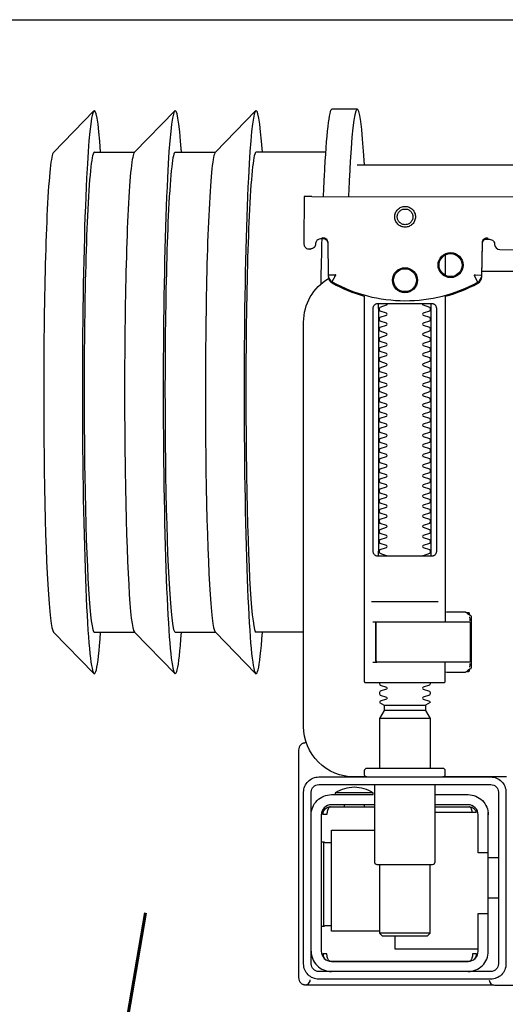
# Model space of a CAD drawing. Header units: millimetres. Extents: x 42924 to 92944, y -369470 to -179866.
# Tile 259 of 512: x 60869 to 60879, y -181747 to -181727. Entities that reach past the tile are written whole.
import ezdxf

# ---------------------------------------------------------------- set-up
doc = ezdxf.new("R2010")
doc.units = ezdxf.units.MM
doc.layers.get('0').update_dxf_attribs({"color": 8})
doc.layers.add('!! 0_ Istn-sciany', color=8, linetype='Continuous')
doc.layers.add('!! 0_Istn-went', color=8, linetype='Continuous')
doc.layers.add('!!_@ wypos sanit nd', color=8, linetype='Continuous', plot=False)
doc.styles.add('ARCHETYP', font='romans.shx', dxfattribs={"height": 15})

# ---------------------------------------------------------------- blocks, each defined once
blk = doc.blocks.new('A$Cff2eaf8b')
for points in [[(-0.18941, 0.09963), (-0.19441, 0.09963)], [(-0.24945, 0.09108), (-0.24147, 0.09927)], [(-0.24136, 0.09113), (-0.23342, 0.09113), (-0.22548, 0.09927)], [(-0.22538, 0.09113), (-0.21743, 0.09113), (-0.2095, 0.09927)], [(-0.19567, 0.09113), (-0.20939, 0.09113)], [(-0.18941, 0.08863), (-0.04454, 0.08863), (-0.04035, 0.08853), (-0.03617, 0.08824), (-0.032, 0.08775), (-0.02786, 0.08707), (-0.02376, 0.08619), (-0.0197, 0.08513), (-0.0157, 0.08388), (-0.01176, 0.08244), (-0.00789, 0.08082), (-0.0041, 0.07902), (-0.0004, 0.07705), (0.0032, 0.0749), (0.0067, 0.0726), (0.01009, 0.07012), (0.01337, 0.0675)], [(-0.19839, 0.08237), (-0.11148, 0.08219)], [(-0.19594, 0.07411), (-0.19609, 0.07411), (-0.19639, 0.07411), (-0.19593, 0.07402), (-0.19578, 0.07396), (-0.19564, 0.07387), (-0.19551, 0.07376), (-0.1954, 0.07363), (-0.19532, 0.07349), (-0.19526, 0.07333), (-0.19523, 0.07317)], [(-0.16479, 0.06647), (-0.16466, 0.07302), (-0.16465, 0.07318), (-0.16461, 0.07333), (-0.16454, 0.07348), (-0.16445, 0.07361), (-0.16435, 0.07373), (-0.16422, 0.07383), (-0.16409, 0.07391), (-0.16394, 0.07396), (-0.16349, 0.07404), (-0.1638, 0.07405), (-0.16395, 0.07405)], [(-0.172, 0.07079), (-0.172, 0.06674)], [(0.16493, 0.0675), (-0.16477, 0.0675)], [(-0.172, 0.06279), (-0.172, -0.00182)], [(-0.1852, 0.06018), (-0.1852, 0.01218)], [(-0.1748, 0.01218), (-0.1748, 0.06018)], [(-0.17342, 0.00218), (-0.18659, 0.00218)], [(-0.172, 0.00012), (-0.17167, 0.00018), (-0.1682, 0.00018), (-0.1681, 0.00018), (-0.16799, 0.00016), (-0.16789, 0.00007), (-0.16779, 0.00006), (-0.16762, 0.00005), (-0.16752, 0.00005), (-0.16741, 0.00003), (-0.1673, -0.00004), (-0.16725, -0.00018), (-0.16725, -0.00044), (-0.16711, -0.00046), (-0.16701, -0.0005), (-0.16693, -0.00056), (-0.16688, -0.0007), (-0.16688, -0.01094), (-0.16692, -0.01107), (-0.16701, -0.01115), (-0.16725, -0.0112), (-0.16725, -0.01147), (-0.16728, -0.01157), (-0.16735, -0.01164), (-0.16746, -0.01168), (-0.16762, -0.01169), (-0.16775, -0.0117), (-0.16789, -0.01172), (-0.16797, -0.01179), (-0.16807, -0.01182), (-0.1682, -0.01182), (-0.17167, -0.01182), (-0.172, -0.01177)], [(-0.16829, 0.00017), (-0.16772, 0.00003), (-0.16738, -0.00042)], [(-0.18633, -0.00182), (-0.17526, -0.00182), (-0.17367, -0.00182)], [(-0.16723, -0.00083), (-0.16714, -0.00136), (-0.16713, -0.00163)], [(-0.24945, -0.00383), (-0.24147, -0.01202)], [(-0.24136, -0.00387), (-0.23342, -0.00387), (-0.22548, -0.01202)], [(-0.22538, -0.00387), (-0.21743, -0.00387), (-0.2095, -0.01202)], [(-0.2, -0.00387), (-0.20939, -0.00387)], [(-0.18633, -0.00982), (-0.18551, -0.00982), (-0.18567, -0.00972), (-0.1857, -0.00962)], [(-0.16738, -0.01122), (-0.16772, -0.01167), (-0.16829, -0.01182)], [(-0.16713, -0.01002), (-0.16714, -0.01028), (-0.16723, -0.01081)], [(-0.1841, -0.0183), (-0.1759, -0.0183)], [(-0.1759, -0.01936), (-0.1841, -0.01936)], [(-0.175, -0.02092), (-0.185, -0.02092)], [(-0.20099, -0.02721), (-0.20099, -0.0722)], [(-0.20001, -0.0258), (-0.19988, -0.02576), (-0.19976, -0.02573), (-0.19963, -0.02571), (-0.19948, -0.02571)], [(-0.19478, -0.0384), (-0.186, -0.0384)], [(-0.192, -0.038), (-0.192, -0.0384)], [(-0.188, -0.038), (-0.188, -0.0384)], [(-0.16664, -0.0395), (-0.16666, -0.03934), (-0.16669, -0.03923), (-0.16672, -0.03912), (-0.16675, -0.03902), (-0.16679, -0.03892), (-0.16684, -0.03881), (-0.16689, -0.03872), (-0.16695, -0.03863), (-0.16702, -0.03855), (-0.1671, -0.03848), (-0.16718, -0.03843), (-0.16729, -0.0384), (-0.16718, -0.03841), (-0.16708, -0.03842), (-0.16696, -0.03845), (-0.16686, -0.03848), (-0.16677, -0.03851), (-0.16666, -0.03856), (-0.16657, -0.03861), (-0.16646, -0.03868), (-0.16636, -0.03876), (-0.16627, -0.03884), (-0.16618, -0.03894), (-0.1661, -0.03904), (-0.16603, -0.03915), (-0.16598, -0.03926), (-0.16593, -0.03938), (-0.16589, -0.0395), (-0.174, -0.0395)], [(-0.174, -0.0384), (-0.16722, -0.0384)], [(-0.185, -0.063), (-0.1945, -0.063), (-0.1945, -0.043), (-0.186, -0.043)], [(-0.19591, -0.04539), (-0.19602, -0.04539), (-0.19616, -0.04539), (-0.19632, -0.04539), (-0.1965, -0.04539)], [(-0.1615, -0.0485), (-0.1635, -0.0485)], [(-0.185, -0.0498), (-0.185, -0.06342), (-0.1845, -0.06392), (-0.1755, -0.06392), (-0.175, -0.06342), (-0.175, -0.0498)], [(-0.1615, -0.0565), (-0.1635, -0.0565)], [(-0.1965, -0.06201), (-0.19632, -0.06201), (-0.19616, -0.06201), (-0.19602, -0.06201), (-0.19591, -0.06201)], [(-0.175, -0.06342), (-0.185, -0.06342)], [(-0.182, -0.06392), (-0.182, -0.0665), (-0.1655, -0.0665)], [(-0.16636, -0.06865), (-0.16625, -0.06854), (-0.16619, -0.06847), (-0.16612, -0.06839), (-0.16606, -0.0683), (-0.16601, -0.0682), (-0.16596, -0.06811), (-0.16592, -0.06801), (-0.16589, -0.0679), (-0.16586, -0.0678), (-0.16584, -0.06769), (-0.16583, -0.06759), (-0.16583, -0.06749), (-0.16593, -0.0675), (-0.16607, -0.0675), (-0.1663, -0.0675), (-0.16641, -0.0675), (-0.16651, -0.0675), (-0.16661, -0.0675), (-0.16661, -0.0676), (-0.16662, -0.0677), (-0.16663, -0.0678), (-0.16664, -0.0679), (-0.16665, -0.068), (-0.16667, -0.06811), (-0.1667, -0.06821), (-0.16673, -0.06831), (-0.16676, -0.06841), (-0.1668, -0.06852), (-0.16685, -0.06862), (-0.1669, -0.06871), (-0.16697, -0.0688), (-0.16704, -0.06887), (-0.16712, -0.06893), (-0.16725, -0.069), (-0.19475, -0.069), (-0.19493, -0.0689), (-0.19501, -0.06882), (-0.19508, -0.06874), (-0.19513, -0.06865), (-0.19518, -0.06855), (-0.19522, -0.06846), (-0.19526, -0.06835), (-0.19529, -0.06825), (-0.19532, -0.06813), (-0.19534, -0.06803), (-0.19536, -0.06793), (-0.19537, -0.06783), (-0.19538, -0.06772), (-0.19539, -0.0676), (-0.19539, -0.0675), (-0.19617, -0.06751), (-0.19616, -0.06762), (-0.19615, -0.06772), (-0.19613, -0.06783), (-0.19611, -0.06793), (-0.19607, -0.06803), (-0.19603, -0.06813), (-0.19598, -0.06823), (-0.19593, -0.06832), (-0.19586, -0.06841), (-0.19579, -0.06849), (-0.19572, -0.06857), (-0.19563, -0.06865)]]:
    blk.add_lwpolyline(points)
for points in [[(-0.19989, 0.08236), (-0.19995, 0.07336, 0.009369), (-0.19994, 0.07293), (-0.19992, 0.07276), (-0.19986, 0.07259), (-0.19979, 0.07243), (-0.19968, 0.07229), (-0.19955, 0.07217), (-0.19941, 0.07208), (-0.19924, 0.07201), (-0.19908, 0.07197), (-0.19895, 0.07196), (-0.1988, 0.07196)], [(-0.16413, 0.07389), (-0.16324, 0.07389), (-0.16303, 0.07386), (-0.16283, 0.0738), (-0.16264, 0.07369), (-0.16249, 0.07354), (-0.16237, 0.07337), (-0.16228, 0.07317), (-0.16225, 0.07297, 0.002299), (-0.16224, 0.07285, 0.40455), (-0.16124, 0.07188), (-0.11145, 0.07178)], [(-0.19623, 0.07426), (-0.19588, 0.0742), (-0.19555, 0.07399), (-0.19533, 0.07367), (-0.19523, 0.07332), (-0.19513, 0.06676), (-0.19513, 0.0667, 0.265347), (-0.19435, 0.06544, 0.125711), (-0.17997, 0.06173, 0.125711), (-0.16558, 0.06538, 0.26954), (-0.1648, 0.06667), (-0.16467, 0.07322), (-0.16464, 0.07344), (-0.16456, 0.07365), (-0.16444, 0.07383), (-0.16428, 0.07399), (-0.1641, 0.0741), (-0.16389, 0.07417), (-0.16368, 0.0742)], [(-0.19576, 0.07395), (-0.19665, 0.07395, 0.282591), (-0.19754, 0.0734), (-0.19758, 0.07331), (-0.19761, 0.0732), (-0.19763, 0.07311), (-0.19764, 0.07296, -0.415352), (-0.19865, 0.07196)], [(-0.19513, 0.06651), (-0.19511, 0.06632), (-0.19509, 0.06622), (-0.19506, 0.06612), (-0.19503, 0.06602), (-0.19498, 0.06592), (-0.19493, 0.06582), (-0.19488, 0.06573), (-0.19482, 0.06564), (-0.19475, 0.06556), (-0.19468, 0.06548), (-0.1946, 0.06541), (-0.19452, 0.06535), (-0.19443, 0.06529), (-0.19434, 0.06524), (-0.19358, 0.06483), (-0.19281, 0.06445), (-0.19203, 0.0641), (-0.19125, 0.06376), (-0.19045, 0.06345), (-0.18964, 0.06316), (-0.18882, 0.06289), (-0.188, 0.06265), (-0.188, -0.01362, 0.414214), (-0.1878, -0.01382), (-0.17545, -0.01382), (-0.1722, -0.01382, 0.414214), (-0.172, -0.01362), (-0.172, -0.00982)], [(-0.172, 0.0626), (-0.17117, 0.06284), (-0.17034, 0.0631), (-0.16952, 0.06339), (-0.16872, 0.0637), (-0.16792, 0.06404), (-0.16713, 0.06439), (-0.16635, 0.06477), (-0.16558, 0.06518), (-0.16557, 0.06518, 0.269546), (-0.16479, 0.06647)], [(-0.15993, -0.0325), (-0.17249, -0.0325, 0.405519), (-0.172, -0.032), (-0.172, -0.0313, 0.414214), (-0.1725, -0.0308), (-0.1875, -0.0308, 0.414214), (-0.188, -0.0313), (-0.188, -0.032, 0.405519), (-0.18751, -0.0325), (-0.19, -0.0325, -0.414214), (-0.2, -0.0225), (-0.2, 0.0575, -0.266001), (-0.19506, 0.06612)], [(-0.18353, 0.01118, 0.182836), (-0.18364, 0.01127), (-0.18485, 0.01168, 0.050055), (-0.185, 0.01194), (-0.185, 0.01222, 0.050055), (-0.18485, 0.01248), (-0.18364, 0.01289, 0.719897), (-0.18364, 0.01327), (-0.18485, 0.01368, 0.050055), (-0.185, 0.01394), (-0.185, 0.01422, 0.050055), (-0.18485, 0.01448), (-0.18364, 0.01489, 0.719897), (-0.18364, 0.01527), (-0.18485, 0.01568, 0.050055), (-0.185, 0.01594), (-0.185, 0.01622, 0.050055), (-0.18485, 0.01648), (-0.18364, 0.01689, 0.719897), (-0.18364, 0.01727), (-0.18485, 0.01768, 0.050055), (-0.185, 0.01794), (-0.185, 0.01822, 0.050055), (-0.18485, 0.01848), (-0.18364, 0.01889, 0.719897), (-0.18364, 0.01927), (-0.18485, 0.01968, 0.050055), (-0.185, 0.01994), (-0.185, 0.02022, 0.050055), (-0.18485, 0.02048), (-0.18364, 0.02089, 0.719897), (-0.18364, 0.02127), (-0.18485, 0.02168, 0.050055), (-0.185, 0.02194), (-0.185, 0.02222, 0.050055), (-0.18485, 0.02248), (-0.18364, 0.02289, 0.719897), (-0.18364, 0.02327), (-0.18485, 0.02368, 0.050055), (-0.185, 0.02394), (-0.185, 0.02422, 0.050055), (-0.18485, 0.02448), (-0.18364, 0.02489, 0.719897), (-0.18364, 0.02527), (-0.18485, 0.02568, 0.050055), (-0.185, 0.02594), (-0.185, 0.02622, 0.050055), (-0.18485, 0.02648), (-0.18364, 0.02689, 0.719897), (-0.18364, 0.02727), (-0.18485, 0.02768, 0.050055), (-0.185, 0.02794), (-0.185, 0.02822, 0.050055), (-0.18485, 0.02848), (-0.18364, 0.02889, 0.719897), (-0.18364, 0.02927), (-0.18485, 0.02968, 0.050055), (-0.185, 0.02994), (-0.185, 0.03022, 0.050055), (-0.18485, 0.03048), (-0.18364, 0.03089, 0.719897), (-0.18364, 0.03127), (-0.18485, 0.03168, 0.050055), (-0.185, 0.03194), (-0.185, 0.03222, 0.050055), (-0.18485, 0.03248), (-0.18364, 0.03289, 0.719897), (-0.18364, 0.03327), (-0.18485, 0.03368, 0.050055), (-0.185, 0.03394), (-0.185, 0.03422, 0.050055), (-0.18485, 0.03448), (-0.18364, 0.03489, 0.719897), (-0.18364, 0.03527), (-0.18485, 0.03568, 0.050055), (-0.185, 0.03594), (-0.185, 0.03622, 0.050055), (-0.18485, 0.03648), (-0.18364, 0.03689, 0.719897), (-0.18364, 0.03727), (-0.18485, 0.03768, 0.050055), (-0.185, 0.03794), (-0.185, 0.03822, 0.050055), (-0.18485, 0.03848), (-0.18364, 0.03889, 0.719897), (-0.18364, 0.03927), (-0.18485, 0.03968, 0.050055), (-0.185, 0.03994), (-0.185, 0.04022, 0.050055), (-0.18485, 0.04048), (-0.18364, 0.04089, 0.719897), (-0.18364, 0.04127), (-0.18485, 0.04168, 0.050055), (-0.185, 0.04194), (-0.185, 0.04222, 0.050055), (-0.18485, 0.04248), (-0.18364, 0.04289, 0.719897), (-0.18364, 0.04327), (-0.18485, 0.04368, 0.050055), (-0.185, 0.04394), (-0.185, 0.04422, 0.050055), (-0.18485, 0.04448), (-0.18364, 0.04489, 0.719897), (-0.18364, 0.04527), (-0.18485, 0.04568, 0.050055), (-0.185, 0.04594), (-0.185, 0.04622, 0.050055), (-0.18485, 0.04648), (-0.18364, 0.04689, 0.719897), (-0.18364, 0.04727), (-0.18485, 0.04768, 0.050055), (-0.185, 0.04794), (-0.185, 0.04822, 0.050055), (-0.18485, 0.04848), (-0.18364, 0.04889, 0.719897), (-0.18364, 0.04927), (-0.18485, 0.04968, 0.050055), (-0.185, 0.04994), (-0.185, 0.05022, 0.050055), (-0.18485, 0.05048), (-0.18364, 0.05089, 0.719897), (-0.18364, 0.05127), (-0.18485, 0.05168, 0.050055), (-0.185, 0.05194), (-0.185, 0.05222, 0.050055), (-0.18485, 0.05248), (-0.18364, 0.05289, 0.719897), (-0.18364, 0.05327), (-0.18485, 0.05368, 0.050055), (-0.185, 0.05394), (-0.185, 0.05422, 0.050055), (-0.18485, 0.05448), (-0.18364, 0.05489, 0.719897), (-0.18364, 0.05527), (-0.18485, 0.05568, 0.050055), (-0.185, 0.05594), (-0.185, 0.05622, 0.050055), (-0.18485, 0.05648), (-0.18364, 0.05689, 0.719897), (-0.18364, 0.05727), (-0.18485, 0.05768, 0.050055), (-0.185, 0.05794), (-0.185, 0.05822, 0.050055), (-0.18485, 0.05848), (-0.18364, 0.05889, 0.719897), (-0.18364, 0.05927), (-0.18485, 0.05968, 0.050055), (-0.185, 0.05994), (-0.185, 0.06022, 0.050055), (-0.18485, 0.06048), (-0.18364, 0.06089, 0.474594), (-0.18353, 0.06118)], [(-0.17647, 0.06118, 0.474594), (-0.17636, 0.06089), (-0.17515, 0.06048, 0.050055), (-0.175, 0.06022), (-0.175, 0.05994, 0.050055), (-0.17515, 0.05968), (-0.17636, 0.05927, 0.719897), (-0.17636, 0.05889), (-0.17515, 0.05848, 0.050055), (-0.175, 0.05822), (-0.175, 0.05794, 0.050055), (-0.17515, 0.05768), (-0.17636, 0.05727, 0.719897), (-0.17636, 0.05689), (-0.17515, 0.05648, 0.050055), (-0.175, 0.05622), (-0.175, 0.05594, 0.050055), (-0.17515, 0.05568), (-0.17636, 0.05527, 0.719897), (-0.17636, 0.05489), (-0.17515, 0.05448, 0.050055), (-0.175, 0.05422), (-0.175, 0.05394, 0.050055), (-0.17515, 0.05368), (-0.17636, 0.05327, 0.719897), (-0.17636, 0.05289), (-0.17515, 0.05248, 0.050055), (-0.175, 0.05222), (-0.175, 0.05194, 0.050055), (-0.17515, 0.05168), (-0.17636, 0.05127, 0.719897), (-0.17636, 0.05089), (-0.17515, 0.05048, 0.050055), (-0.175, 0.05022), (-0.175, 0.04994, 0.050055), (-0.17515, 0.04968), (-0.17636, 0.04927, 0.719897), (-0.17636, 0.04889), (-0.17515, 0.04848, 0.050055), (-0.175, 0.04822), (-0.175, 0.04794, 0.050055), (-0.17515, 0.04768), (-0.17636, 0.04727, 0.719897), (-0.17636, 0.04689), (-0.17515, 0.04648, 0.050055), (-0.175, 0.04622), (-0.175, 0.04594, 0.050055), (-0.17515, 0.04568), (-0.17636, 0.04527, 0.719897), (-0.17636, 0.04489), (-0.17515, 0.04448, 0.050055), (-0.175, 0.04422), (-0.175, 0.04394, 0.050055), (-0.17515, 0.04368), (-0.17636, 0.04327, 0.719897), (-0.17636, 0.04289), (-0.17515, 0.04248, 0.050055), (-0.175, 0.04222), (-0.175, 0.04194, 0.050055), (-0.17515, 0.04168), (-0.17636, 0.04127, 0.719897), (-0.17636, 0.04089), (-0.17515, 0.04048, 0.050055), (-0.175, 0.04022), (-0.175, 0.03994, 0.050055), (-0.17515, 0.03968), (-0.17636, 0.03927, 0.719897), (-0.17636, 0.03889), (-0.17515, 0.03848, 0.050055), (-0.175, 0.03822), (-0.175, 0.03794, 0.050055), (-0.17515, 0.03768), (-0.17636, 0.03727, 0.719897), (-0.17636, 0.03689), (-0.17515, 0.03648, 0.050055), (-0.175, 0.03622), (-0.175, 0.03594, 0.050055), (-0.17515, 0.03568), (-0.17636, 0.03527, 0.719897), (-0.17636, 0.03489), (-0.17515, 0.03448, 0.050055), (-0.175, 0.03422), (-0.175, 0.03394, 0.050055), (-0.17515, 0.03368), (-0.17636, 0.03327, 0.719897), (-0.17636, 0.03289), (-0.17515, 0.03248, 0.050055), (-0.175, 0.03222), (-0.175, 0.03194, 0.050055), (-0.17515, 0.03168), (-0.17636, 0.03127, 0.719897), (-0.17636, 0.03089), (-0.17515, 0.03048, 0.050055), (-0.175, 0.03022), (-0.175, 0.02994, 0.050055), (-0.17515, 0.02968), (-0.17636, 0.02927, 0.719897), (-0.17636, 0.02889), (-0.17515, 0.02848, 0.050055), (-0.175, 0.02822), (-0.175, 0.02794, 0.050055), (-0.17515, 0.02768), (-0.17636, 0.02727, 0.719897), (-0.17636, 0.02689), (-0.17515, 0.02648, 0.050055), (-0.175, 0.02622), (-0.175, 0.02594, 0.050055), (-0.17515, 0.02568), (-0.17636, 0.02527, 0.719897), (-0.17636, 0.02489), (-0.17515, 0.02448, 0.050055), (-0.175, 0.02422), (-0.175, 0.02394, 0.050055), (-0.17515, 0.02368), (-0.17636, 0.02327, 0.719897), (-0.17636, 0.02289), (-0.17515, 0.02248, 0.050055), (-0.175, 0.02222), (-0.175, 0.02194, 0.050055), (-0.17515, 0.02168), (-0.17636, 0.02127, 0.719897), (-0.17636, 0.02089), (-0.17515, 0.02048, 0.050055), (-0.175, 0.02022), (-0.175, 0.01994, 0.050055), (-0.17515, 0.01968), (-0.17636, 0.01927, 0.719897), (-0.17636, 0.01889), (-0.17515, 0.01848, 0.050055), (-0.175, 0.01822), (-0.175, 0.01794, 0.050055), (-0.17515, 0.01768), (-0.17636, 0.01727, 0.719897), (-0.17636, 0.01689), (-0.17515, 0.01648, 0.050055), (-0.175, 0.01622), (-0.175, 0.01594, 0.050055), (-0.17515, 0.01568), (-0.17636, 0.01527, 0.719897), (-0.17636, 0.01489), (-0.17515, 0.01448, 0.050055), (-0.175, 0.01422), (-0.175, 0.01394, 0.050055), (-0.17515, 0.01368), (-0.17636, 0.01327, 0.719897), (-0.17636, 0.01289), (-0.17515, 0.01248, 0.050055), (-0.175, 0.01222), (-0.175, 0.01194, 0.050055), (-0.17515, 0.01168), (-0.17636, 0.01127, 0.182836), (-0.17647, 0.01118)], [(-0.1857, -0.00202), (-0.1857, -0.00962), (-0.1857, -0.00202), (-0.18567, -0.00192), (-0.18559, -0.00184), (-0.17696, -0.00182), (-0.16725, -0.00182, -0.414214), (-0.16705, -0.00202), (-0.16705, -0.00962, -0.414214), (-0.16725, -0.00982), (-0.18543, -0.00982), (-0.18553, -0.00978), (-0.1856, -0.00962)], [(-0.185, -0.01382), (-0.185, -0.01406, -0.050055), (-0.18485, -0.01432), (-0.18364, -0.01473, -0.719897), (-0.18364, -0.01511), (-0.18485, -0.01552, -0.050055), (-0.185, -0.01578), (-0.185, -0.01606, -0.050055), (-0.18485, -0.01632), (-0.18364, -0.01673, -0.719897), (-0.18364, -0.01711), (-0.18485, -0.01752, -0.050055), (-0.185, -0.01778), (-0.1841, -0.0183), (-0.1841, -0.01936), (-0.185, -0.02092), (-0.185, -0.0308)], [(-0.175, -0.01382), (-0.175, -0.01406, 0.050055), (-0.17515, -0.01432), (-0.17636, -0.01473, 0.719897), (-0.17636, -0.01511), (-0.17515, -0.01552, 0.050055), (-0.175, -0.01578), (-0.175, -0.01606, 0.050055), (-0.17515, -0.01632), (-0.17636, -0.01673, 0.719897), (-0.17636, -0.01711), (-0.17515, -0.01752, 0.050055), (-0.175, -0.01778), (-0.1759, -0.0183), (-0.1759, -0.01936), (-0.175, -0.02092), (-0.175, -0.0308)], [(-0.20011, -0.02584, 0.091301), (-0.20056, -0.02614, 0.198909), (-0.20099, -0.02721)], [(-0.19945, -0.02578, 0.170835), (-0.20011, -0.02584)], [(-0.18625, -0.03562, 0.119096), (-0.19, -0.03454, 0.119096), (-0.19375, -0.03562)], [(-0.186, -0.034), (-0.186, -0.0493, 0.414214), (-0.1855, -0.0498), (-0.1745, -0.0498, 0.414214), (-0.174, -0.0493), (-0.174, -0.034)], [(-0.1985, -0.04, -0.414214), (-0.1945, -0.036), (-0.18625, -0.036), (-0.18625, -0.03562), (-0.19375, -0.03562), (-0.19375, -0.036)], [(-0.174, -0.036), (-0.1675, -0.036, -0.414214), (-0.1635, -0.04), (-0.16353, -0.0395)], [(-0.186, -0.038), (-0.1945, -0.038, 0.414214), (-0.1965, -0.04), (-0.1965, -0.067, 0.414214), (-0.1945, -0.069), (-0.1675, -0.069, 0.414214), (-0.1655, -0.067), (-0.1655, -0.0595), (-0.1635, -0.0595), (-0.1635, -0.04)], [(-0.1635, -0.0475), (-0.1655, -0.0475), (-0.1655, -0.04, 0.414214), (-0.1675, -0.038), (-0.174, -0.038)], [(-0.1945, -0.06193), (-0.19515, -0.06194), (-0.19542, -0.06194), (-0.1956, -0.06194), (-0.19567, -0.06194, 0.116465), (-0.19589, -0.062), (-0.19601, -0.06205), (-0.19601, -0.04535), (-0.19589, -0.0454, 0.116465), (-0.19567, -0.04546), (-0.19542, -0.04546), (-0.19515, -0.04546), (-0.1945, -0.04547)], [(-0.1675, -0.071, 0.414214), (-0.1635, -0.067), (-0.1635, -0.0595)], [(-0.1985, -0.067, 0.414214), (-0.1945, -0.071)], [(-0.20099, -0.0722, 0.198909), (-0.20056, -0.07326, 0.091301), (-0.20011, -0.07356)], [(-0.16237, -0.07369), (-0.1625, -0.07369), (-0.16269, -0.07369), (-0.16294, -0.07369), (-0.16323, -0.07369), (-0.16357, -0.07369), (-0.16393, -0.07369), (-0.16428, -0.07369), (-0.19771, -0.07369), (-0.19841, -0.07369), (-0.19903, -0.07369), (-0.19948, -0.07369), (-0.19961, -0.07369), (-0.19973, -0.07367), (-0.19984, -0.07365), (-0.20003, -0.07359, 0.517033), (-0.1987, -0.07266)], [(-0.1633, -0.0727, 0.412536), (-0.1623, -0.0737), (-0.11251, -0.0737), (-0.11222, -0.07367), (-0.11194, -0.07358), (-0.11168, -0.07345), (-0.11145, -0.07326), (-0.11126, -0.07304), (-0.11112, -0.07278), (-0.11104, -0.0725)]]:
    blk.add_lwpolyline(points, format="xyb")
for points in [[(-0.17994, 0.08038), (-0.17974, 0.08037), (-0.17954, 0.08034), (-0.17935, 0.08029), (-0.17916, 0.08022), (-0.17897, 0.08013), (-0.1788, 0.08003), (-0.17864, 0.07991), (-0.17849, 0.07978), (-0.17836, 0.07963), (-0.17824, 0.07947), (-0.17814, 0.07929), (-0.17805, 0.07911), (-0.17798, 0.07892), (-0.17793, 0.07873), (-0.17791, 0.07853), (-0.1779, 0.07833), (-0.17791, 0.07813), (-0.17794, 0.07793), (-0.17799, 0.07773), (-0.17805, 0.07754), (-0.17814, 0.07736), (-0.17824, 0.07719), (-0.17836, 0.07703), (-0.1785, 0.07688), (-0.17865, 0.07675), (-0.17881, 0.07663), (-0.17898, 0.07652), (-0.17916, 0.07644), (-0.17935, 0.07637), (-0.17955, 0.07632), (-0.17975, 0.07629), (-0.17995, 0.07628), (-0.18015, 0.07629), (-0.18035, 0.07632), (-0.18054, 0.07637), (-0.18073, 0.07644), (-0.18091, 0.07653), (-0.18109, 0.07663), (-0.18125, 0.07675), (-0.18139, 0.07689), (-0.18153, 0.07704), (-0.18165, 0.0772), (-0.18175, 0.07737), (-0.18184, 0.07755), (-0.1819, 0.07774), (-0.18195, 0.07794), (-0.18198, 0.07813), (-0.18199, 0.07834), (-0.18198, 0.07854), (-0.18195, 0.07873), (-0.1819, 0.07893), (-0.18183, 0.07912), (-0.18175, 0.0793), (-0.18164, 0.07947), (-0.18152, 0.07963), (-0.18139, 0.07978), (-0.18124, 0.07992), (-0.18108, 0.08004), (-0.18091, 0.08014), (-0.18072, 0.08022), (-0.18053, 0.08029), (-0.18034, 0.08034), (-0.18014, 0.08037)], [(-0.17994, 0.07987), (-0.17979, 0.07987), (-0.17964, 0.07984), (-0.17949, 0.07981), (-0.17935, 0.07976), (-0.17921, 0.07969), (-0.17908, 0.07961), (-0.17896, 0.07952), (-0.17885, 0.07942), (-0.17874, 0.07931), (-0.17865, 0.07918), (-0.17858, 0.07905), (-0.17851, 0.07892), (-0.17846, 0.07877), (-0.17842, 0.07862), (-0.1784, 0.07847), (-0.17839, 0.07832), (-0.1784, 0.07817), (-0.17842, 0.07802), (-0.17846, 0.07787), (-0.17851, 0.07773), (-0.17858, 0.07759), (-0.17866, 0.07746), (-0.17875, 0.07734), (-0.17885, 0.07723), (-0.17896, 0.07712), (-0.17909, 0.07703), (-0.17922, 0.07696), (-0.17935, 0.07689), (-0.1795, 0.07684), (-0.17964, 0.0768), (-0.1798, 0.07678), (-0.17995, 0.07677), (-0.1801, 0.07678), (-0.18025, 0.07681), (-0.1804, 0.07684), (-0.18054, 0.07689), (-0.18068, 0.07696), (-0.18081, 0.07704), (-0.18093, 0.07713), (-0.18104, 0.07723), (-0.18114, 0.07734), (-0.18123, 0.07747), (-0.18131, 0.0776), (-0.18138, 0.07773), (-0.18143, 0.07788), (-0.18146, 0.07803), (-0.18149, 0.07818), (-0.18149, 0.07833), (-0.18149, 0.07848), (-0.18146, 0.07863), (-0.18143, 0.07878), (-0.18137, 0.07892), (-0.18131, 0.07906), (-0.18123, 0.07919), (-0.18114, 0.07931), (-0.18104, 0.07942), (-0.18092, 0.07952), (-0.1808, 0.07962), (-0.18067, 0.07969), (-0.18053, 0.07976), (-0.18039, 0.07981), (-0.18024, 0.07985), (-0.18009, 0.07987)], [(-0.17471, 0.06118), (-0.17462, 0.06118), (-0.17454, 0.06117), (-0.17445, 0.06115), (-0.17437, 0.06113), (-0.17428, 0.06109), (-0.1742, 0.06105), (-0.17413, 0.061), (-0.17406, 0.06095), (-0.174, 0.06088), (-0.17394, 0.06081), (-0.17389, 0.06072), (-0.17384, 0.06062), (-0.17381, 0.06052), (-0.17378, 0.06041), (-0.17376, 0.06029), (-0.17376, 0.06018), (-0.17376, 0.01218), (-0.17376, 0.01206), (-0.17378, 0.01195), (-0.17381, 0.01184), (-0.17384, 0.01173), (-0.17389, 0.01164), (-0.17394, 0.01155), (-0.174, 0.01148), (-0.17406, 0.01141), (-0.17413, 0.01135), (-0.1742, 0.01131), (-0.17428, 0.01126), (-0.17437, 0.01123), (-0.17445, 0.01121), (-0.17454, 0.01119), (-0.17462, 0.01118), (-0.17471, 0.01118), (-0.18529, 0.01118), (-0.18538, 0.01118), (-0.18547, 0.01119), (-0.18555, 0.01121), (-0.18564, 0.01123), (-0.18572, 0.01126), (-0.1858, 0.01131), (-0.18587, 0.01135), (-0.18594, 0.01141), (-0.18601, 0.01148), (-0.18606, 0.01155), (-0.18612, 0.01164), (-0.18616, 0.01173), (-0.1862, 0.01184), (-0.18623, 0.01195), (-0.18624, 0.01206), (-0.18625, 0.01218), (-0.18625, 0.06018), (-0.18624, 0.06029), (-0.18623, 0.06041), (-0.1862, 0.06052), (-0.18616, 0.06062), (-0.18612, 0.06072), (-0.18606, 0.06081), (-0.18601, 0.06088), (-0.18594, 0.06095), (-0.18587, 0.061), (-0.1858, 0.06105), (-0.18572, 0.06109), (-0.18564, 0.06113), (-0.18555, 0.06115), (-0.18547, 0.06117), (-0.18538, 0.06118), (-0.18529, 0.06118)], [(-0.19467, -0.0384), (-0.19467, -0.0384), (-0.19467, -0.0384), (-0.19466, -0.0384), (-0.19466, -0.0384), (-0.19466, -0.0384), (-0.19466, -0.0384), (-0.19466, -0.0384), (-0.19466, -0.0384), (-0.19466, -0.0384), (-0.19466, -0.0384), (-0.19466, -0.0384), (-0.19466, -0.0384), (-0.19466, -0.0384), (-0.19466, -0.0384), (-0.19467, -0.0384), (-0.19467, -0.0384), (-0.19467, -0.0384), (-0.19467, -0.0384), (-0.19467, -0.0384), (-0.19468, -0.0384), (-0.19468, -0.0384), (-0.19468, -0.0384), (-0.19469, -0.0384), (-0.1947, -0.0384), (-0.19471, -0.0384), (-0.19471, -0.0384), (-0.19471, -0.0384), (-0.19471, -0.0384), (-0.19472, -0.0384), (-0.19472, -0.0384), (-0.19472, -0.0384), (-0.19472, -0.03841), (-0.19473, -0.03841), (-0.19473, -0.03841), (-0.19473, -0.03841), (-0.19473, -0.03841), (-0.19473, -0.03841), (-0.19474, -0.03841), (-0.19474, -0.03841), (-0.19474, -0.03841), (-0.19474, -0.03841), (-0.19474, -0.03841), (-0.19474, -0.03841), (-0.19475, -0.03841), (-0.19475, -0.03841), (-0.19475, -0.03841), (-0.19475, -0.03841), (-0.19476, -0.03841), (-0.19476, -0.03841), (-0.19476, -0.03841), (-0.19476, -0.03841), (-0.19477, -0.03842), (-0.19477, -0.03842), (-0.19477, -0.03842), (-0.19478, -0.03842), (-0.19479, -0.03842), (-0.19479, -0.03842), (-0.1948, -0.03843), (-0.19481, -0.03843), (-0.19481, -0.03843), (-0.19482, -0.03844), (-0.19483, -0.03844), (-0.19484, -0.03844), (-0.19484, -0.03845), (-0.19485, -0.03845), (-0.19486, -0.03845), (-0.19486, -0.03846), (-0.19487, -0.03846), (-0.19488, -0.03847), (-0.19489, -0.03847), (-0.19489, -0.03848), (-0.1949, -0.03848), (-0.19491, -0.03849), (-0.19491, -0.03849), (-0.19492, -0.0385), (-0.19493, -0.0385), (-0.19493, -0.03851), (-0.19494, -0.03851), (-0.19495, -0.03852), (-0.19495, -0.03852), (-0.19496, -0.03853), (-0.19497, -0.03854), (-0.19497, -0.03854), (-0.19498, -0.03855), (-0.19499, -0.03856), (-0.19499, -0.03856), (-0.195, -0.03857), (-0.19501, -0.03858), (-0.19501, -0.03859), (-0.19502, -0.03859), (-0.19503, -0.0386), (-0.19503, -0.03861), (-0.19504, -0.03862), (-0.19505, -0.03862), (-0.19505, -0.03863), (-0.19506, -0.03864), (-0.19507, -0.03865), (-0.19507, -0.03866), (-0.19508, -0.03867), (-0.19508, -0.03868), (-0.19509, -0.03869), (-0.1951, -0.03869), (-0.1951, -0.0387), (-0.19511, -0.03871), (-0.19511, -0.03872), (-0.19512, -0.03873), (-0.19512, -0.03874), (-0.19513, -0.03875), (-0.19514, -0.03876), (-0.19514, -0.03877), (-0.19515, -0.03878), (-0.19515, -0.03879), (-0.19516, -0.0388), (-0.19516, -0.03881), (-0.19517, -0.03882), (-0.19517, -0.03884), (-0.19518, -0.03885), (-0.19518, -0.03886), (-0.19519, -0.03887), (-0.1952, -0.03888), (-0.1952, -0.03889), (-0.19521, -0.0389), (-0.19521, -0.03891), (-0.19521, -0.03893), (-0.19522, -0.03894), (-0.19522, -0.03895), (-0.19523, -0.03896), (-0.19523, -0.03897), (-0.19524, -0.03899), (-0.19524, -0.039), (-0.19525, -0.03901), (-0.19525, -0.03902), (-0.19526, -0.03905), (-0.19527, -0.03907), (-0.19528, -0.0391), (-0.19528, -0.03912), (-0.19529, -0.03915), (-0.1953, -0.03918), (-0.19531, -0.0392), (-0.19531, -0.03923), (-0.19532, -0.03926), (-0.19532, -0.03928), (-0.19533, -0.03931), (-0.19533, -0.03933), (-0.19534, -0.03936), (-0.19534, -0.03939), (-0.19535, -0.03941), (-0.19535, -0.03944), (-0.19536, -0.03947), (-0.19536, -0.03949), (-0.19536, -0.03952), (-0.19537, -0.03955), (-0.19537, -0.03957), (-0.19537, -0.0396), (-0.19537, -0.03961), (-0.19537, -0.03962), (-0.19538, -0.03963), (-0.19538, -0.03963), (-0.19538, -0.03964), (-0.19538, -0.03965), (-0.19538, -0.03965), (-0.19538, -0.03966), (-0.19538, -0.03966), (-0.19538, -0.03967), (-0.19538, -0.03967), (-0.19538, -0.03968), (-0.19538, -0.03969), (-0.19538, -0.03969), (-0.19538, -0.0397), (-0.19538, -0.0397), (-0.19538, -0.0397), (-0.19538, -0.03971), (-0.19538, -0.03971), (-0.19538, -0.03972), (-0.19538, -0.03972), (-0.19538, -0.03972), (-0.19538, -0.03973), (-0.19538, -0.03973), (-0.19538, -0.03973), (-0.19538, -0.03974), (-0.19538, -0.03974), (-0.19538, -0.03974), (-0.19538, -0.03974), (-0.19538, -0.03975), (-0.19538, -0.03975), (-0.19538, -0.03975), (-0.19538, -0.03976), (-0.19538, -0.03976), (-0.19538, -0.03977), (-0.19538, -0.03977), (-0.19539, -0.03978), (-0.19539, -0.03978), (-0.19539, -0.03979), (-0.19539, -0.03979), (-0.19539, -0.03979), (-0.19539, -0.0398), (-0.19539, -0.0398), (-0.19539, -0.03981), (-0.19539, -0.03981), (-0.19539, -0.03982), (-0.19538, -0.03982), (-0.19538, -0.03983), (-0.19538, -0.03983), (-0.19538, -0.03984), (-0.19538, -0.03984), (-0.19538, -0.03984), (-0.19538, -0.03985), (-0.19538, -0.03986), (-0.19538, -0.03986), (-0.19538, -0.03987), (-0.19538, -0.03987), (-0.19538, -0.03987), (-0.19538, -0.03988), (-0.19538, -0.03988), (-0.19538, -0.03989), (-0.19538, -0.03989), (-0.19538, -0.03989), (-0.19538, -0.03989), (-0.19538, -0.0399), (-0.19538, -0.0399), (-0.19539, -0.0399), (-0.19539, -0.0399), (-0.19539, -0.0399), (-0.19539, -0.0399), (-0.19539, -0.0399), (-0.19539, -0.03991), (-0.1954, -0.03991), (-0.1954, -0.03991), (-0.1954, -0.03991), (-0.1954, -0.03991), (-0.1954, -0.03991), (-0.19541, -0.03991), (-0.19541, -0.03991), (-0.19542, -0.03991), (-0.19542, -0.03991), (-0.19543, -0.0399), (-0.19544, -0.0399), (-0.19545, -0.0399), (-0.19545, -0.0399), (-0.19546, -0.0399), (-0.19546, -0.0399), (-0.19547, -0.0399), (-0.19547, -0.0399), (-0.19548, -0.0399), (-0.19549, -0.0399), (-0.1955, -0.0399), (-0.1955, -0.0399), (-0.19551, -0.0399), (-0.19552, -0.0399), (-0.19553, -0.0399), (-0.19554, -0.0399), (-0.19555, -0.0399), (-0.19556, -0.0399), (-0.19557, -0.0399), (-0.19558, -0.0399), (-0.19559, -0.0399), (-0.19561, -0.0399), (-0.19564, -0.0399), (-0.19566, -0.0399), (-0.19568, -0.0399), (-0.1957, -0.0399), (-0.19574, -0.0399), (-0.19576, -0.0399), (-0.19578, -0.0399), (-0.19595, -0.0399), (-0.19596, -0.0399), (-0.19598, -0.0399), (-0.19599, -0.0399), (-0.19601, -0.0399), (-0.19602, -0.0399), (-0.19603, -0.0399), (-0.19604, -0.0399), (-0.19605, -0.0399), (-0.19606, -0.0399), (-0.19607, -0.0399), (-0.19608, -0.0399), (-0.19609, -0.0399), (-0.1961, -0.0399), (-0.19611, -0.0399), (-0.19612, -0.0399), (-0.19613, -0.03989), (-0.19614, -0.03989), (-0.19614, -0.03989), (-0.19615, -0.03989), (-0.19615, -0.03989), (-0.19615, -0.03989), (-0.19615, -0.03989), (-0.19616, -0.03989), (-0.19616, -0.03989), (-0.19616, -0.03989), (-0.19616, -0.0399), (-0.19616, -0.0399), (-0.19616, -0.0399), (-0.19616, -0.0399), (-0.19616, -0.0399), (-0.19617, -0.0399), (-0.19617, -0.03991), (-0.19617, -0.03991), (-0.19617, -0.03991), (-0.19617, -0.03991), (-0.19617, -0.03991), (-0.19617, -0.03991), (-0.19617, -0.03991), (-0.19617, -0.03991), (-0.19617, -0.03991), (-0.19617, -0.03991), (-0.19617, -0.0399), (-0.19617, -0.0399), (-0.19617, -0.0399), (-0.19617, -0.03989), (-0.19617, -0.03989), (-0.19617, -0.03989), (-0.19617, -0.03988), (-0.19617, -0.03987), (-0.19617, -0.03986), (-0.19617, -0.03985), (-0.19617, -0.03984), (-0.19617, -0.03984), (-0.19617, -0.03984), (-0.19617, -0.03983), (-0.19617, -0.03983), (-0.19617, -0.03982), (-0.19617, -0.03982), (-0.19617, -0.03981), (-0.19616, -0.0398), (-0.19616, -0.03979), (-0.19616, -0.03979), (-0.19616, -0.03978), (-0.19616, -0.03978), (-0.19616, -0.03977), (-0.19616, -0.03977), (-0.19616, -0.03977), (-0.19616, -0.03976), (-0.19616, -0.03976), (-0.19616, -0.03975), (-0.19616, -0.03975), (-0.19616, -0.03974), (-0.19616, -0.03974), (-0.19616, -0.03973), (-0.19616, -0.03973), (-0.19616, -0.03972), (-0.19616, -0.03972), (-0.19616, -0.03972), (-0.19616, -0.03972), (-0.19616, -0.03971), (-0.19616, -0.03971), (-0.19616, -0.0397), (-0.19615, -0.0397), (-0.19615, -0.0397), (-0.19615, -0.03969), (-0.19615, -0.03969), (-0.19615, -0.03968), (-0.19615, -0.03967), (-0.19615, -0.03967), (-0.19615, -0.03966), (-0.19615, -0.03966), (-0.19615, -0.03965), (-0.19615, -0.03964), (-0.19614, -0.03964), (-0.19614, -0.03963), (-0.19614, -0.03962), (-0.19614, -0.03962), (-0.19614, -0.03961), (-0.19614, -0.0396), (-0.19614, -0.03959), (-0.19613, -0.03958), (-0.19613, -0.03958), (-0.19613, -0.03957), (-0.19613, -0.03955), (-0.19612, -0.03954), (-0.19612, -0.03952), (-0.19611, -0.0395), (-0.19611, -0.03949), (-0.1961, -0.03947), (-0.1961, -0.03945), (-0.19609, -0.03944), (-0.19609, -0.03942), (-0.19608, -0.03941), (-0.19608, -0.03939), (-0.19607, -0.03937), (-0.19607, -0.03936), (-0.19606, -0.03934), (-0.19605, -0.03933), (-0.19605, -0.03931), (-0.19604, -0.0393), (-0.19603, -0.03928), (-0.19603, -0.03927), (-0.19602, -0.03925), (-0.19601, -0.03923), (-0.196, -0.03922), (-0.196, -0.0392), (-0.19599, -0.03919), (-0.19598, -0.03918), (-0.19597, -0.03916), (-0.19596, -0.03915), (-0.19596, -0.03913), (-0.19595, -0.03912), (-0.19594, -0.0391), (-0.19593, -0.03909), (-0.19592, -0.03907), (-0.19591, -0.03906), (-0.1959, -0.03905), (-0.19589, -0.03903), (-0.19588, -0.03902), (-0.19587, -0.03901), (-0.19586, -0.03899), (-0.19585, -0.03898), (-0.19584, -0.03897), (-0.19583, -0.03895), (-0.19582, -0.03894), (-0.19581, -0.03893), (-0.1958, -0.03891), (-0.19579, -0.0389), (-0.19577, -0.03889), (-0.19576, -0.03888), (-0.19575, -0.03886), (-0.19574, -0.03885), (-0.19573, -0.03884), (-0.19572, -0.03883), (-0.1957, -0.03882), (-0.19569, -0.0388), (-0.19568, -0.03879), (-0.19567, -0.03878), (-0.19565, -0.03877), (-0.19564, -0.03876), (-0.19563, -0.03875), (-0.19562, -0.03874), (-0.1956, -0.03873), (-0.19559, -0.03872), (-0.19558, -0.03871), (-0.19556, -0.0387), (-0.19555, -0.03869), (-0.19554, -0.03868), (-0.19552, -0.03867), (-0.19551, -0.03866), (-0.19549, -0.03865), (-0.19548, -0.03864), (-0.19547, -0.03863), (-0.19545, -0.03862), (-0.19544, -0.03861), (-0.19542, -0.0386), (-0.19541, -0.0386), (-0.19539, -0.03859), (-0.19538, -0.03858), (-0.19536, -0.03857), (-0.19535, -0.03856), (-0.19533, -0.03856), (-0.19532, -0.03855), (-0.1953, -0.03854), (-0.19529, -0.03853), (-0.19527, -0.03853), (-0.19526, -0.03852), (-0.19524, -0.03851), (-0.19522, -0.03851), (-0.19521, -0.0385), (-0.19519, -0.0385), (-0.19518, -0.03849), (-0.19516, -0.03848), (-0.19515, -0.03848), (-0.19513, -0.03847), (-0.19511, -0.03847), (-0.1951, -0.03846), (-0.19508, -0.03846), (-0.19506, -0.03845), (-0.19505, -0.03845), (-0.19503, -0.03845), (-0.19502, -0.03844), (-0.195, -0.03844), (-0.19498, -0.03843), (-0.19497, -0.03843), (-0.19495, -0.03843), (-0.19493, -0.03842), (-0.19492, -0.03842), (-0.19491, -0.03842), (-0.1949, -0.03842), (-0.19489, -0.03842), (-0.19488, -0.03842), (-0.19487, -0.03841), (-0.19486, -0.03841), (-0.19485, -0.03841), (-0.19484, -0.03841), (-0.19483, -0.03841), (-0.19481, -0.03841), (-0.1948, -0.03841), (-0.19479, -0.03841), (-0.19479, -0.03841), (-0.19478, -0.03841), (-0.19478, -0.0384), (-0.19477, -0.0384), (-0.19477, -0.0384), (-0.19476, -0.0384), (-0.19475, -0.0384), (-0.19474, -0.0384), (-0.19474, -0.0384), (-0.19473, -0.0384), (-0.19473, -0.0384), (-0.19471, -0.0384), (-0.19471, -0.0384), (-0.1947, -0.0384), (-0.1947, -0.0384), (-0.19469, -0.0384), (-0.19469, -0.0384), (-0.19469, -0.0384), (-0.19469, -0.0384), (-0.19468, -0.0384), (-0.19468, -0.0384), (-0.19468, -0.0384), (-0.19468, -0.0384), (-0.19467, -0.0384), (-0.19467, -0.0384), (-0.19467, -0.0384)]]:
    blk.add_lwpolyline(points, close=True)
for points in [[(-0.19436, 0.06548), (-0.19435, 0.06548), (-0.19435, 0.06548), (-0.19435, 0.06548), (-0.19435, 0.06548), (-0.19435, 0.06548), (-0.19435, 0.06548), (-0.19435, 0.06548), (-0.19435, 0.06548), (-0.19435, 0.06548), (-0.19435, 0.06548), (-0.19435, 0.06548), (-0.19435, 0.06548), (-0.19435, 0.06548), (-0.19435, 0.06548), (-0.19435, 0.06548), (-0.19435, 0.06548), (-0.19435, 0.06548), (-0.19435, 0.06548), (-0.19435, 0.06549), (-0.19435, 0.06549), (-0.19435, 0.06549), (-0.19435, 0.06549), (-0.19435, 0.06549), (-0.19435, 0.06549), (-0.19435, 0.0655), (-0.19435, 0.0655), (-0.19434, 0.0655), (-0.19434, 0.06551), (-0.19434, 0.06551), (-0.19434, 0.06552), (-0.19433, 0.06552), (-0.19433, 0.06553), (-0.19433, 0.06553), (-0.19433, 0.06554), (-0.19432, 0.06554), (-0.19432, 0.06555), (-0.19432, 0.06555), (-0.19432, 0.06556), (-0.19431, 0.06556), (-0.19431, 0.06557), (-0.19431, 0.06558), (-0.1943, 0.06558), (-0.1943, 0.06559), (-0.19429, 0.0656), (-0.19429, 0.06561), (-0.19429, 0.06561), (-0.19428, 0.06562), (-0.19428, 0.06563), (-0.19427, 0.06564), (-0.19427, 0.06565), (-0.19426, 0.06566), (-0.19426, 0.06566), (-0.19425, 0.06567), (-0.19425, 0.06568), (-0.19424, 0.06569), (-0.19424, 0.0657), (-0.19423, 0.06571), (-0.19423, 0.06572), (-0.19422, 0.06573), (-0.19422, 0.06574), (-0.19421, 0.06575), (-0.1942, 0.06576), (-0.1942, 0.06578), (-0.19419, 0.06579), (-0.19419, 0.0658), (-0.19418, 0.06581), (-0.19417, 0.06582), (-0.19417, 0.06583), (-0.19416, 0.06585), (-0.19415, 0.06586), (-0.19414, 0.06588), (-0.19413, 0.06591), (-0.19411, 0.06594), (-0.1941, 0.06596), (-0.19408, 0.06599), (-0.19407, 0.06602), (-0.19405, 0.06605), (-0.19395, 0.06623), (-0.19393, 0.06626), (-0.1939, 0.06633), (-0.19388, 0.06636), (-0.19386, 0.0664), (-0.19384, 0.06643), (-0.19382, 0.06646), (-0.1938, 0.0665), (-0.19378, 0.06653), (-0.19377, 0.06657), (-0.19376, 0.06659), (-0.19375, 0.0666), (-0.19375, 0.0666), (-0.19374, 0.06662), (-0.19373, 0.06663), (-0.19372, 0.06664), (-0.19372, 0.06665), (-0.19371, 0.06666), (-0.19371, 0.06667), (-0.19371, 0.06667), (-0.1937, 0.06668), (-0.1937, 0.06668), (-0.1937, 0.06668), (-0.1937, 0.06669), (-0.1937, 0.06669), (-0.1937, 0.0667), (-0.19369, 0.06671), (-0.19369, 0.06671), (-0.19369, 0.06672), (-0.19368, 0.06672), (-0.19368, 0.06672), (-0.19368, 0.06673), (-0.19367, 0.06673), (-0.19367, 0.06674), (-0.19367, 0.06674), (-0.19366, 0.06674), (-0.19365, 0.06675), (-0.19365, 0.06675), (-0.19364, 0.06676), (-0.19364, 0.06676), (-0.19364, 0.06676), (-0.19364, 0.06677), (-0.19363, 0.06677), (-0.19363, 0.06678), (-0.19363, 0.06678), (-0.19363, 0.06678), (-0.19363, 0.06679), (-0.19363, 0.06679), (-0.19363, 0.0668), (-0.19363, 0.0668), (-0.19363, 0.06681), (-0.19364, 0.06681), (-0.19364, 0.06681), (-0.19364, 0.06682), (-0.19364, 0.06682), (-0.19364, 0.06682), (-0.19365, 0.06682), (-0.19365, 0.06682), (-0.19365, 0.06682), (-0.19365, 0.06682), (-0.19365, 0.06682), (-0.19366, 0.06682), (-0.19366, 0.06682), (-0.19366, 0.06682), (-0.19366, 0.06682), (-0.19366, 0.06682), (-0.19367, 0.06682), (-0.19367, 0.06682), (-0.19367, 0.06682), (-0.19367, 0.06682), (-0.19367, 0.06682), (-0.19368, 0.06682), (-0.19368, 0.06682), (-0.19369, 0.06682), (-0.19369, 0.06682), (-0.19369, 0.06681), (-0.1937, 0.06681), (-0.1937, 0.06681), (-0.19371, 0.06681), (-0.19371, 0.06681), (-0.19371, 0.06681), (-0.19371, 0.06681), (-0.19372, 0.0668), (-0.19372, 0.0668), (-0.19373, 0.0668), (-0.19373, 0.0668), (-0.19374, 0.0668), (-0.19374, 0.0668), (-0.19374, 0.0668), (-0.19375, 0.0668), (-0.19375, 0.06681), (-0.19376, 0.06681), (-0.19376, 0.06681), (-0.19377, 0.06681), (-0.19377, 0.06681), (-0.19377, 0.06681), (-0.19377, 0.06681), (-0.19378, 0.06681), (-0.19378, 0.06681), (-0.19378, 0.06681), (-0.19378, 0.06681), (-0.19379, 0.06681), (-0.19379, 0.06681), (-0.19379, 0.06681), (-0.19379, 0.06681), (-0.1938, 0.06681), (-0.1938, 0.06681), (-0.19381, 0.06681), (-0.19381, 0.06681), (-0.19382, 0.06681), (-0.19383, 0.06681), (-0.19383, 0.06681), (-0.19384, 0.06681), (-0.19385, 0.06681), (-0.19385, 0.06681), (-0.19386, 0.06681), (-0.19387, 0.06681), (-0.19388, 0.06681), (-0.19389, 0.06681), (-0.19389, 0.0668), (-0.1939, 0.0668), (-0.19391, 0.0668), (-0.19392, 0.0668), (-0.19397, 0.0668), (-0.19398, 0.0668), (-0.19399, 0.0668), (-0.194, 0.0668), (-0.19401, 0.0668), (-0.19402, 0.0668), (-0.19403, 0.0668), (-0.19405, 0.0668), (-0.19406, 0.0668), (-0.19407, 0.0668), (-0.19408, 0.0668), (-0.19409, 0.0668), (-0.1941, 0.0668), (-0.19412, 0.0668), (-0.19417, 0.0668), (-0.19419, 0.0668), (-0.19421, 0.0668), (-0.19424, 0.0668), (-0.19426, 0.0668), (-0.19429, 0.0668), (-0.19431, 0.0668), (-0.19433, 0.0668), (-0.19436, 0.0668), (-0.19438, 0.06679), (-0.19455, 0.06679), (-0.19457, 0.06679), (-0.19459, 0.06679), (-0.19461, 0.06679), (-0.19463, 0.06679), (-0.19464, 0.06679), (-0.19465, 0.06679), (-0.19466, 0.06679), (-0.19467, 0.06679), (-0.19468, 0.06679), (-0.19469, 0.06679), (-0.1947, 0.06679), (-0.19471, 0.06679), (-0.19472, 0.06679), (-0.19473, 0.06679), (-0.19474, 0.06679), (-0.19474, 0.06679), (-0.19475, 0.06679), (-0.19476, 0.06679), (-0.19477, 0.06679), (-0.19478, 0.06679), (-0.19479, 0.06679), (-0.1948, 0.06679), (-0.1948, 0.06679), (-0.19481, 0.06679), (-0.19482, 0.06678), (-0.19483, 0.06678), (-0.19484, 0.06678), (-0.19484, 0.06678), (-0.19485, 0.06678), (-0.19486, 0.06678), (-0.19487, 0.06678), (-0.19487, 0.06678), (-0.19488, 0.06678), (-0.19489, 0.06678), (-0.1949, 0.06678), (-0.1949, 0.06678), (-0.19491, 0.06678), (-0.19492, 0.06678), (-0.19492, 0.06678), (-0.19493, 0.06678), (-0.19494, 0.06678), (-0.19494, 0.06678), (-0.19495, 0.06678), (-0.19496, 0.06678), (-0.19496, 0.06678), (-0.19497, 0.06678), (-0.19499, 0.06678), (-0.19499, 0.06678), (-0.195, 0.06678), (-0.195, 0.06678), (-0.19501, 0.06678), (-0.19501, 0.06678), (-0.19502, 0.06678), (-0.19502, 0.06678), (-0.19503, 0.06678), (-0.19503, 0.06678), (-0.19504, 0.06678), (-0.19504, 0.06678), (-0.19505, 0.06678), (-0.19505, 0.06678), (-0.19505, 0.06678), (-0.19506, 0.06678), (-0.19506, 0.06678), (-0.19507, 0.06678), (-0.19507, 0.06678), (-0.19507, 0.06678), (-0.19508, 0.06678), (-0.19508, 0.06678), (-0.19508, 0.06678), (-0.19509, 0.06678), (-0.19509, 0.06678), (-0.19509, 0.06678), (-0.1951, 0.06678), (-0.1951, 0.06678), (-0.1951, 0.06678), (-0.19511, 0.06678), (-0.19511, 0.06678), (-0.19511, 0.06678), (-0.19511, 0.06678), (-0.19511, 0.06678), (-0.19512, 0.06678), (-0.19512, 0.06678), (-0.19512, 0.06678), (-0.19512, 0.06678), (-0.19512, 0.06678), (-0.19512, 0.06678), (-0.19513, 0.06678), (-0.19513, 0.06677), (-0.19513, 0.06677), (-0.19513, 0.06677), (-0.19513, 0.06677), (-0.19513, 0.06677), (-0.19513, 0.06677), (-0.19513, 0.06677), (-0.19513, 0.06677), (-0.19513, 0.06677), (-0.19513, 0.06677), (-0.19513, 0.06677), (-0.19513, 0.06677), (-0.19513, 0.06677), (-0.19513, 0.06677), (-0.19513, 0.06677), (-0.19513, 0.06678), (-0.19513, 0.06678), (-0.19513, 0.06678), (-0.19513, 0.06678), (-0.19513, 0.06678), (-0.19513, 0.06678), (-0.19513, 0.06678), (-0.19513, 0.06678), (-0.19513, 0.06678), (-0.19513, 0.06678), (-0.19513, 0.06678), (-0.19513, 0.06678), (-0.19513, 0.06678), (-0.19513, 0.06678), (-0.19513, 0.06678), (-0.19513, 0.06677), (-0.19513, 0.06677, 0.269547)], [(-0.1648, 0.06671), (-0.16481, 0.06671), (-0.16485, 0.06672), (-0.16497, 0.06672), (-0.16603, 0.06675), (-0.16612, 0.06675), (-0.16616, 0.06675), (-0.1662, 0.06675), (-0.16623, 0.06676), (-0.16627, 0.06677), (-0.1663, 0.06675), (-0.1663, 0.06672), (-0.16628, 0.0667), (-0.16625, 0.06667), (-0.16623, 0.06663), (-0.16622, 0.0666), (-0.1662, 0.06657), (-0.16561, 0.06549), (-0.1656, 0.06545), (-0.16558, 0.06542, 0.269546)], [(-0.2, -0.0695), (-0.2, -0.0355, -0.414214), (-0.197, -0.0325), (-0.163, -0.0325, -0.414214), (-0.16, -0.0355), (-0.16, -0.0695, -0.414214), (-0.163, -0.0725), (-0.197, -0.0725, -0.414214)], [(-0.1615, -0.0355), (-0.1615, -0.0695, -0.414214), (-0.163, -0.071), (-0.197, -0.071, -0.414214), (-0.1985, -0.0695), (-0.1985, -0.0355, -0.414214), (-0.197, -0.034), (-0.163, -0.034, -0.414214)]]:
    blk.add_lwpolyline(points, format="xyb", close=True)
for centre, radius in [((-0.17096, 0.06877), 0.00247), ((-0.17096, 0.06877), 0.00227), ((-0.17997, 0.06579), 0.00247), ((-0.17997, 0.06579), 0.00227)]:
    blk.add_circle(centre, radius)
for centre, major_axis, ratio, start_param, end_param in [((-0.24136, 0.04363), (0, 0.0557), 0.04256, 5.733752, 6.988802), ((-0.22538, 0.04363), (0, 0.0557), 0.04256, 5.733752, 6.988802), ((-0.20939, 0.04363), (0, 0.0557), 0.04256, 5.733752, 6.988802), ((-0.18941, 0.04363), (0, 0.056), 0.04256, 5.645661, 6.988802), ((-0.19441, 0.04363), (0, 0.056), 0.04256, 0, 0.705617), ((-0.24936, 0.04363), (0, 0.0475), 0.04256, 0.043665, 0.705617), ((-0.24136, 0.04363), (0, 0.0475), 0.04256, 0, 0.705617), ((-0.23337, 0.04363), (0, 0.0475), 0.04256, 0.043665, 0.705617), ((-0.22538, 0.04363), (0, 0.0475), 0.04256, 0, 0.705617), ((-0.21739, 0.04363), (0, 0.0475), 0.04256, 0.043665, 0.705617), ((-0.20939, 0.04363), (0, 0.0475), 0.04256, 0, 0.705617), ((-0.24136, 0.04363), (0, 0.0557), 0.04256, 0.705617, 3.691026), ((-0.22538, 0.04363), (0, 0.0557), 0.04256, 0.705617, 3.691026), ((-0.20939, 0.04363), (0, 0.0557), 0.04256, 0.705617, 3.691026), ((-0.19441, 0.04363), (0, 0.056), 0.04256, 0.705617, 0.806963), ((-0.18941, 0.04363), (0, 0.056), 0.04256, 0.705617, 0.807212), ((-0.19839, 0.08235), (-0.0015, 0), 0.008726, 4.712674, 6.283151), ((-0.24936, 0.04363), (0, 0.0475), 0.04256, 0.705617, 3.097928), ((-0.24136, 0.04363), (0, 0.0475), 0.04256, 0.705617, 3.141593), ((-0.23337, 0.04363), (0, 0.0475), 0.04256, 0.705617, 3.097928), ((-0.22538, 0.04363), (0, 0.0475), 0.04256, 0.705617, 3.141593), ((-0.21739, 0.04363), (0, 0.0475), 0.04256, 0.705617, 3.097928), ((-0.20939, 0.04363), (0, 0.0475), 0.04256, 0.705617, 3.141593), ((-0.19664, 0.07495), (-0.000002, -0.001), 0.000289, 6.274459, 6.283185), ((-0.19441, 0.04363), (0, 0.056), 0.04256, 0.998527, 1.179108), ((-0.16324, 0.07489), (-0.000002, -0.001), 0.000289, 6.274459, 6.283185), ((-0.19879, 0.07296), (-0.000011, -0.001), 0.706875, 0, 0.012337), ((-0.19844, 0.07196), (-0.000501, 0.000001), 0.008726, 0.786107, 1.14947), ((-0.19864, 0.07296), (-0.000006, -0.001), 0.408573, 0, 0.00956), ((-0.19463, 0.06658), (-0.0005, -0.000008), 0.017454, 0, 0.000137), ((-0.1653, 0.06668), (0.0005, -0.00001), 0.000006, 6.282744, 6.283185), ((-0.1852, 0.06018), (0, 0.001), 0.000289, 4.712389, 6.283185), ((-0.1748, 0.06018), (0, -0.001), 0.000289, 1.570796, 3.141593), ((-0.1852, 0.01218), (0, -0.001), 0.000289, 0, 1.570796), ((-0.1748, 0.01218), (0, -0.001), 0.000289, 0, 1.570796), ((-0.16763, -0.00015), (0.000004, 0.0002), 0.133184, 0.00502, 0.005026), ((-0.16723, -0.00065), (0.000013, 0.0002), 0.223, 0.006306, 0.006351), ((-0.16723, -0.011), (0.000013, -0.0002), 0.223, 6.276731, 6.276777), ((-0.16763, -0.01149), (0.000004, -0.0002), 0.133184, 6.278107, 6.278112)]:
    blk.add_ellipse(centre, major_axis=major_axis, ratio=ratio, start_param=start_param, end_param=end_param)

msp = doc.modelspace()

# ---------------------------------------------------------------- linework, layer by layer
at = {"layer": '!! 0_ Istn-sciany'}
msp.add_lwpolyline([(60850.56735, -181727.3878), (60964.56735, -181727.3878)], dxfattribs=at)

# ---------------------------------------------------------------- block references
at = {"layer": '!!_@ wypos sanit nd', "xscale": 100, "yscale": 100, "zscale": 100}
msp.add_blockref('A$Cff2eaf8b', (60894.56735, -181739.12081), dxfattribs=at)

# ---------------------------------------------------------------- texts
at = {"layer": '!! 0_Istn-went', "style": 'ARCHETYP', "width": 0.8}
msp.add_text('Went', height=10, rotation=360, dxfattribs=at).set_placement((60863.89738, -181755.05757))

doc.saveas('drawing.dxf')
